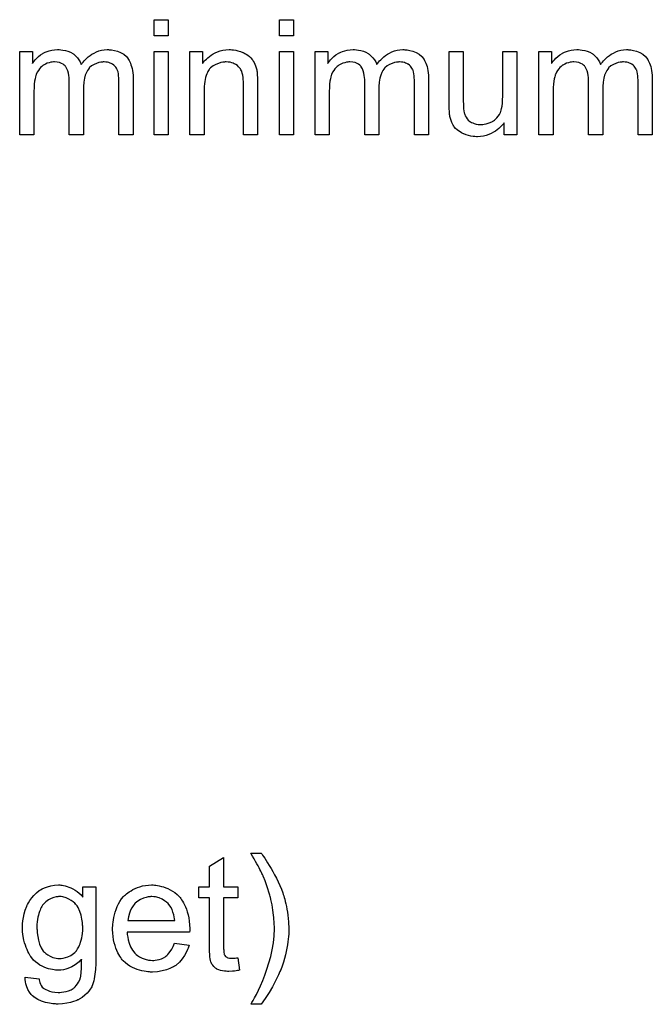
# Model space of a CAD drawing. Extents: x -1.5 to 9, y -3 to 5.
# Tile 366 of 368: x 7.595 to 8.035, y 3.262 to 3.946. Entities that reach past the tile are written whole.
import ezdxf

# ---------------------------------------------------------------- set-up
doc = ezdxf.new("R2010")
doc.units = 0
doc.layers.add('qfn16-30-34-a_mechanical_19', color=1, linetype='CONTINUOUS')

msp = doc.modelspace()

# ---------------------------------------------------------------- linework, layer by layer
at = {"layer": 'qfn16-30-34-a_mechanical_19', "color": 1}
for points in [[(7.698516, 3.934307), (7.688682, 3.934307), (7.688682, 3.94553), (7.698516, 3.94553), (7.698516, 3.934307)], [(7.785639, 3.934307), (7.775804, 3.934307), (7.775804, 3.94553), (7.785639, 3.94553), (7.785639, 3.934307)], [(7.657559, 3.924704), (7.658368, 3.924704), (7.659178, 3.924588), (7.661145, 3.924241), (7.663228, 3.923663), (7.665426, 3.922737), (7.667624, 3.92158), (7.669476, 3.91996), (7.669707, 3.919729), (7.67017, 3.919035), (7.67098, 3.917994), (7.671327, 3.917184), (7.67179, 3.916374), (7.672252, 3.915332), (7.6726, 3.914291), (7.673062, 3.913134), (7.673409, 3.911746), (7.673641, 3.910357), (7.673872, 3.908738), (7.674104, 3.907118), (7.674104, 3.905267), (7.674104, 3.865466), (7.664269, 3.865466), (7.664269, 3.901911), (7.664269, 3.902027), (7.664269, 3.902143), (7.664269, 3.902837), (7.664269, 3.903878), (7.664154, 3.905151), (7.664038, 3.906539), (7.663922, 3.907928), (7.663691, 3.909316), (7.663344, 3.910357), (7.663344, 3.910473), (7.663112, 3.91082), (7.662881, 3.911283), (7.662534, 3.911861), (7.662071, 3.912556), (7.661492, 3.91325), (7.660798, 3.913944), (7.659873, 3.914638), (7.659757, 3.914754), (7.65941, 3.91487), (7.658947, 3.915101), (7.658137, 3.915448), (7.657327, 3.915795), (7.656286, 3.916027), (7.655245, 3.916142), (7.653972, 3.916258), (7.653393, 3.916258), (7.652931, 3.916142), (7.651774, 3.916027), (7.650385, 3.915795), (7.648765, 3.915217), (7.64703, 3.914523), (7.645294, 3.913481), (7.643675, 3.912093), (7.643559, 3.911861), (7.643096, 3.911283), (7.642402, 3.910357), (7.641708, 3.908969), (7.640898, 3.907118), (7.640319, 3.904919), (7.639856, 3.902258), (7.639625, 3.899134), (7.639625, 3.865466), (7.629791, 3.865466), (7.629791, 3.903068), (7.629791, 3.903184), (7.629791, 3.903415), (7.629791, 3.903647), (7.629791, 3.90411), (7.629675, 3.905382), (7.629444, 3.906771), (7.629212, 3.90839), (7.628749, 3.91001), (7.628171, 3.911514), (7.627361, 3.912903), (7.627245, 3.913018), (7.626898, 3.913481), (7.62632, 3.913944), (7.62551, 3.914638), (7.624468, 3.915217), (7.62308, 3.915795), (7.62146, 3.916142), (7.619493, 3.916258), (7.618799, 3.916258), (7.617989, 3.916142), (7.617064, 3.916027), (7.615907, 3.91568), (7.614518, 3.915332), (7.613245, 3.914754), (7.611857, 3.91406), (7.611741, 3.913944), (7.611279, 3.913597), (7.6107, 3.913134), (7.60989, 3.91244), (7.60908, 3.911514), (7.60827, 3.910357), (7.607461, 3.909085), (7.606766, 3.907581), (7.606651, 3.907349), (7.606535, 3.906771), (7.606303, 3.905845), (7.605956, 3.904572), (7.605609, 3.902837), (7.605378, 3.900754), (7.605262, 3.898325), (7.605146, 3.895548), (7.605146, 3.865466), (7.595312, 3.865466), (7.595312, 3.923547), (7.604105, 3.923547), (7.604105, 3.915217), (7.604221, 3.915448), (7.604568, 3.915911), (7.605262, 3.916721), (7.606072, 3.917646), (7.607113, 3.918803), (7.608386, 3.91996), (7.609775, 3.921117), (7.611394, 3.922159), (7.611626, 3.922274), (7.612204, 3.922622), (7.61313, 3.922969), (7.614403, 3.923547), (7.615907, 3.92401), (7.617642, 3.924357), (7.619609, 3.924704), (7.621692, 3.92482), (7.622733, 3.92482), (7.624006, 3.924704), (7.625394, 3.924473), (7.62713, 3.924126), (7.628865, 3.923663), (7.6306, 3.922969), (7.63222, 3.922043), (7.632452, 3.921927), (7.632914, 3.92158), (7.633609, 3.921002), (7.634534, 3.920076), (7.63546, 3.919035), (7.636501, 3.917762), (7.637427, 3.916258), (7.638121, 3.914523), (7.638237, 3.914638), (7.638468, 3.914985), (7.638815, 3.915448), (7.639394, 3.916142), (7.640088, 3.916952), (7.640898, 3.917762), (7.641823, 3.918688), (7.64298, 3.919729), (7.644253, 3.920655), (7.645526, 3.92158), (7.64703, 3.92239), (7.64865, 3.9232), (7.650385, 3.923894), (7.652236, 3.924357), (7.654088, 3.924704), (7.65617, 3.92482), (7.65698, 3.92482), (7.657559, 3.924704)], [(7.698516, 3.865466), (7.688682, 3.865466), (7.688682, 3.923547), (7.698516, 3.923547), (7.698516, 3.865466)], [(7.742598, 3.924704), (7.743871, 3.924588), (7.745375, 3.924357), (7.746995, 3.92401), (7.74873, 3.923547), (7.75035, 3.922853), (7.750581, 3.922737), (7.751044, 3.922506), (7.751854, 3.922159), (7.75278, 3.92158), (7.753937, 3.920886), (7.754978, 3.91996), (7.756019, 3.919035), (7.756945, 3.917878), (7.757061, 3.917762), (7.757292, 3.917299), (7.757639, 3.916721), (7.758218, 3.915911), (7.75868, 3.914754), (7.759143, 3.913597), (7.759722, 3.912209), (7.760069, 3.910704), (7.760069, 3.910589), (7.760185, 3.910126), (7.7603, 3.909432), (7.760416, 3.908506), (7.760416, 3.907118), (7.760532, 3.905498), (7.760647, 3.903531), (7.760647, 3.901101), (7.760647, 3.865466), (7.750813, 3.865466), (7.750813, 3.900639), (7.750813, 3.900754), (7.750813, 3.90087), (7.750813, 3.90168), (7.750813, 3.902721), (7.750697, 3.903994), (7.750581, 3.905498), (7.75035, 3.907002), (7.750003, 3.90839), (7.749656, 3.909663), (7.749656, 3.909779), (7.749424, 3.910126), (7.749077, 3.910704), (7.74873, 3.911399), (7.748152, 3.912093), (7.747458, 3.912903), (7.746532, 3.913713), (7.745491, 3.914407), (7.745375, 3.914523), (7.745028, 3.914754), (7.744334, 3.914985), (7.743524, 3.915332), (7.742598, 3.91568), (7.741441, 3.916027), (7.740053, 3.916142), (7.738664, 3.916258), (7.738086, 3.916258), (7.737623, 3.916142), (7.736466, 3.916027), (7.734962, 3.915795), (7.733342, 3.915217), (7.731491, 3.914523), (7.72964, 3.913597), (7.727904, 3.912209), (7.727673, 3.911977), (7.72721, 3.911399), (7.726863, 3.910936), (7.726516, 3.910357), (7.726053, 3.909663), (7.725706, 3.908853), (7.725243, 3.907928), (7.72478, 3.906771), (7.724433, 3.905498), (7.724086, 3.90411), (7.723855, 3.902605), (7.723623, 3.900986), (7.723392, 3.899019), (7.723392, 3.897052), (7.723392, 3.865466), (7.713557, 3.865466), (7.713557, 3.923547), (7.722351, 3.923547), (7.722351, 3.915217), (7.722466, 3.915332), (7.722698, 3.91568), (7.723045, 3.916142), (7.723508, 3.916721), (7.724202, 3.917415), (7.725012, 3.918225), (7.725937, 3.919151), (7.727094, 3.920076), (7.728251, 3.920886), (7.72964, 3.921812), (7.731144, 3.922622), (7.732764, 3.923316), (7.734615, 3.923894), (7.736466, 3.924357), (7.738549, 3.924704), (7.740747, 3.92482), (7.741672, 3.92482), (7.742598, 3.924704)], [(7.785639, 3.865466), (7.775804, 3.865466), (7.775804, 3.923547), (7.785639, 3.923547), (7.785639, 3.865466)], [(7.86281, 3.924704), (7.86362, 3.924704), (7.86443, 3.924588), (7.866397, 3.924241), (7.86848, 3.923663), (7.870678, 3.922737), (7.872876, 3.92158), (7.874727, 3.91996), (7.874959, 3.919729), (7.875422, 3.919035), (7.876232, 3.917994), (7.876579, 3.917184), (7.877042, 3.916374), (7.877504, 3.915332), (7.877851, 3.914291), (7.878314, 3.913134), (7.878661, 3.911746), (7.878893, 3.910357), (7.879124, 3.908738), (7.879355, 3.907118), (7.879355, 3.905267), (7.879355, 3.865466), (7.869521, 3.865466), (7.869521, 3.901911), (7.869521, 3.902027), (7.869521, 3.902143), (7.869521, 3.902837), (7.869521, 3.903878), (7.869405, 3.905151), (7.86929, 3.906539), (7.869174, 3.907928), (7.868943, 3.909316), (7.868595, 3.910357), (7.868595, 3.910473), (7.868364, 3.91082), (7.868133, 3.911283), (7.867785, 3.911861), (7.867323, 3.912556), (7.866744, 3.91325), (7.86605, 3.913944), (7.865124, 3.914638), (7.865009, 3.914754), (7.864662, 3.91487), (7.864199, 3.915101), (7.863389, 3.915448), (7.862579, 3.915795), (7.861538, 3.916027), (7.860496, 3.916142), (7.859224, 3.916258), (7.858645, 3.916258), (7.858182, 3.916142), (7.857025, 3.916027), (7.855637, 3.915795), (7.854017, 3.915217), (7.852282, 3.914523), (7.850546, 3.913481), (7.848926, 3.912093), (7.848811, 3.911861), (7.848348, 3.911283), (7.847654, 3.910357), (7.846959, 3.908969), (7.84615, 3.907118), (7.845571, 3.904919), (7.845108, 3.902258), (7.844877, 3.899134), (7.844877, 3.865466), (7.835042, 3.865466), (7.835042, 3.903068), (7.835042, 3.903184), (7.835042, 3.903415), (7.835042, 3.903647), (7.835042, 3.90411), (7.834927, 3.905382), (7.834695, 3.906771), (7.834464, 3.90839), (7.834001, 3.91001), (7.833423, 3.911514), (7.832613, 3.912903), (7.832497, 3.913018), (7.83215, 3.913481), (7.831571, 3.913944), (7.830761, 3.914638), (7.82972, 3.915217), (7.828332, 3.915795), (7.826712, 3.916142), (7.824745, 3.916258), (7.824051, 3.916258), (7.823241, 3.916142), (7.822315, 3.916027), (7.821158, 3.91568), (7.81977, 3.915332), (7.818497, 3.914754), (7.817109, 3.91406), (7.816993, 3.913944), (7.81653, 3.913597), (7.815952, 3.913134), (7.815142, 3.91244), (7.814332, 3.911514), (7.813522, 3.910357), (7.812712, 3.909085), (7.812018, 3.907581), (7.811902, 3.907349), (7.811787, 3.906771), (7.811555, 3.905845), (7.811208, 3.904572), (7.810861, 3.902837), (7.81063, 3.900754), (7.810514, 3.898325), (7.810398, 3.895548), (7.810398, 3.865466), (7.800564, 3.865466), (7.800564, 3.923547), (7.809357, 3.923547), (7.809357, 3.915217), (7.809473, 3.915448), (7.80982, 3.915911), (7.810514, 3.916721), (7.811324, 3.917646), (7.812365, 3.918803), (7.813638, 3.91996), (7.815026, 3.921117), (7.816646, 3.922159), (7.816877, 3.922274), (7.817456, 3.922622), (7.818382, 3.922969), (7.819654, 3.923547), (7.821158, 3.92401), (7.822894, 3.924357), (7.824861, 3.924704), (7.826943, 3.92482), (7.827985, 3.92482), (7.829257, 3.924704), (7.830646, 3.924473), (7.832381, 3.924126), (7.834117, 3.923663), (7.835852, 3.922969), (7.837472, 3.922043), (7.837703, 3.921927), (7.838166, 3.92158), (7.83886, 3.921002), (7.839786, 3.920076), (7.840712, 3.919035), (7.841753, 3.917762), (7.842679, 3.916258), (7.843373, 3.914523), (7.843489, 3.914638), (7.84372, 3.914985), (7.844067, 3.915448), (7.844645, 3.916142), (7.84534, 3.916952), (7.84615, 3.917762), (7.847075, 3.918688), (7.848232, 3.919729), (7.849505, 3.920655), (7.850778, 3.92158), (7.852282, 3.92239), (7.853901, 3.9232), (7.855637, 3.923894), (7.857488, 3.924357), (7.859339, 3.924704), (7.861422, 3.92482), (7.862232, 3.92482), (7.86281, 3.924704)], [(7.940792, 3.865466), (7.931999, 3.865466), (7.931999, 3.873912), (7.931883, 3.873796), (7.931652, 3.873449), (7.931305, 3.872986), (7.930726, 3.872408), (7.930032, 3.871713), (7.929222, 3.870788), (7.928297, 3.869978), (7.92714, 3.869052), (7.925867, 3.868127), (7.924479, 3.867317), (7.922974, 3.866507), (7.921355, 3.865697), (7.919503, 3.865119), (7.917652, 3.864656), (7.91557, 3.864309), (7.913487, 3.864193), (7.912677, 3.864193), (7.911636, 3.864309), (7.910363, 3.864424), (7.908859, 3.864656), (7.907239, 3.865003), (7.905619, 3.865466), (7.903884, 3.86616), (7.903653, 3.866276), (7.90319, 3.866507), (7.90238, 3.86697), (7.901454, 3.867548), (7.900297, 3.868242), (7.899256, 3.869052), (7.898215, 3.869978), (7.897289, 3.871019), (7.897173, 3.871135), (7.896942, 3.871598), (7.896595, 3.872176), (7.896132, 3.873102), (7.895553, 3.874143), (7.895091, 3.875416), (7.894628, 3.876804), (7.894281, 3.878308), (7.894281, 3.878424), (7.894165, 3.878887), (7.894049, 3.879581), (7.894049, 3.880507), (7.893934, 3.881895), (7.893818, 3.883399), (7.893702, 3.885366), (7.893702, 3.887564), (7.893702, 3.923547), (7.903537, 3.923547), (7.903537, 3.891267), (7.903537, 3.891151), (7.903537, 3.89092), (7.903537, 3.890573), (7.903537, 3.889994), (7.903537, 3.888721), (7.903653, 3.887102), (7.903653, 3.885366), (7.903768, 3.883631), (7.903884, 3.882126), (7.904115, 3.880854), (7.904115, 3.880738), (7.904347, 3.880275), (7.904578, 3.879581), (7.904925, 3.878655), (7.905504, 3.87773), (7.906198, 3.876689), (7.907008, 3.875763), (7.908049, 3.874837), (7.908165, 3.874722), (7.908628, 3.87449), (7.909206, 3.874143), (7.910132, 3.873796), (7.911173, 3.873333), (7.912446, 3.872986), (7.913834, 3.872755), (7.915454, 3.872639), (7.916264, 3.872639), (7.917074, 3.872755), (7.918115, 3.87287), (7.919388, 3.873218), (7.920776, 3.873565), (7.92228, 3.874143), (7.923784, 3.874837), (7.924016, 3.874953), (7.924479, 3.8753), (7.925173, 3.875763), (7.925983, 3.876457), (7.926908, 3.877383), (7.927834, 3.878424), (7.928644, 3.879581), (7.929338, 3.88097), (7.929454, 3.881201), (7.929569, 3.881664), (7.929801, 3.882589), (7.930148, 3.883862), (7.930495, 3.885482), (7.930726, 3.887449), (7.930842, 3.889763), (7.930958, 3.892424), (7.930958, 3.923547), (7.940792, 3.923547), (7.940792, 3.865466)], [(8.018311, 3.924704), (8.019121, 3.924704), (8.019931, 3.924588), (8.021898, 3.924241), (8.02398, 3.923663), (8.026179, 3.922737), (8.028377, 3.92158), (8.030228, 3.919961), (8.03046, 3.919729), (8.030922, 3.919035), (8.031732, 3.917994), (8.032079, 3.917184), (8.032542, 3.916374), (8.033005, 3.915332), (8.033352, 3.914291), (8.033815, 3.913134), (8.034162, 3.911746), (8.034394, 3.910357), (8.034625, 3.908738), (8.034856, 3.907118), (8.034856, 3.905267), (8.034856, 3.865466), (8.025022, 3.865466), (8.025022, 3.901911), (8.025022, 3.902027), (8.025022, 3.902143), (8.025022, 3.902837), (8.025022, 3.903878), (8.024906, 3.905151), (8.02479, 3.906539), (8.024675, 3.907928), (8.024443, 3.909316), (8.024096, 3.910357), (8.024096, 3.910473), (8.023865, 3.91082), (8.023633, 3.911283), (8.023286, 3.911861), (8.022824, 3.912556), (8.022245, 3.91325), (8.021551, 3.913944), (8.020625, 3.914638), (8.02051, 3.914754), (8.020162, 3.91487), (8.0197, 3.915101), (8.01889, 3.915448), (8.01808, 3.915795), (8.017038, 3.916027), (8.015997, 3.916142), (8.014725, 3.916258), (8.014146, 3.916258), (8.013683, 3.916142), (8.012526, 3.916027), (8.011138, 3.915795), (8.009518, 3.915217), (8.007783, 3.914523), (8.006047, 3.913481), (8.004427, 3.912093), (8.004311, 3.911861), (8.003849, 3.911283), (8.003154, 3.910357), (8.00246, 3.908969), (8.00165, 3.907118), (8.001072, 3.904919), (8.000609, 3.902258), (8.000378, 3.899135), (8.000378, 3.865466), (7.990543, 3.865466), (7.990543, 3.903068), (7.990543, 3.903184), (7.990543, 3.903415), (7.990543, 3.903647), (7.990543, 3.90411), (7.990427, 3.905382), (7.990196, 3.906771), (7.989965, 3.90839), (7.989502, 3.91001), (7.988923, 3.911514), (7.988114, 3.912903), (7.987998, 3.913019), (7.987651, 3.913481), (7.987072, 3.913944), (7.986262, 3.914638), (7.985221, 3.915217), (7.983833, 3.915795), (7.982213, 3.916142), (7.980246, 3.916258), (7.979552, 3.916258), (7.978742, 3.916142), (7.977816, 3.916027), (7.976659, 3.91568), (7.975271, 3.915332), (7.973998, 3.914754), (7.97261, 3.91406), (7.972494, 3.913944), (7.972031, 3.913597), (7.971453, 3.913134), (7.970643, 3.91244), (7.969833, 3.911514), (7.969023, 3.910357), (7.968213, 3.909085), (7.967519, 3.907581), (7.967403, 3.907349), (7.967288, 3.906771), (7.967056, 3.905845), (7.966709, 3.904572), (7.966362, 3.902837), (7.966131, 3.900754), (7.966015, 3.898325), (7.965899, 3.895548), (7.965899, 3.865466), (7.956065, 3.865466), (7.956065, 3.923547), (7.964858, 3.923547), (7.964858, 3.915217), (7.964974, 3.915448), (7.965321, 3.915911), (7.966015, 3.916721), (7.966825, 3.917646), (7.967866, 3.918803), (7.969139, 3.919961), (7.970527, 3.921117), (7.972147, 3.922159), (7.972378, 3.922274), (7.972957, 3.922622), (7.973882, 3.922969), (7.975155, 3.923547), (7.976659, 3.92401), (7.978395, 3.924357), (7.980362, 3.924704), (7.982444, 3.92482), (7.983485, 3.92482), (7.984758, 3.924704), (7.986147, 3.924473), (7.987882, 3.924126), (7.989618, 3.923663), (7.991353, 3.922969), (7.992973, 3.922043), (7.993204, 3.921927), (7.993667, 3.92158), (7.994361, 3.921002), (7.995287, 3.920076), (7.996212, 3.919035), (7.997254, 3.917762), (7.998179, 3.916258), (7.998874, 3.914523), (7.998989, 3.914638), (7.999221, 3.914985), (7.999568, 3.915448), (8.000146, 3.916142), (8.000841, 3.916952), (8.00165, 3.917762), (8.002576, 3.918688), (8.003733, 3.919729), (8.005006, 3.920655), (8.006278, 3.92158), (8.007783, 3.92239), (8.009402, 3.9232), (8.011138, 3.923894), (8.012989, 3.924357), (8.01484, 3.924704), (8.016923, 3.92482), (8.017733, 3.92482), (8.018311, 3.924704)], [(7.763193, 3.366683), (7.76354, 3.36622), (7.764003, 3.36541), (7.764697, 3.364485), (7.765622, 3.363212), (7.766548, 3.361708), (7.767589, 3.360088), (7.768746, 3.358237), (7.770019, 3.356154), (7.771176, 3.353956), (7.772449, 3.351758), (7.773721, 3.349328), (7.776035, 3.344353), (7.777192, 3.341692), (7.778118, 3.339146), (7.778118, 3.339031), (7.778349, 3.338568), (7.778465, 3.337989), (7.778812, 3.337064), (7.779159, 3.336022), (7.779506, 3.33475), (7.779854, 3.333246), (7.780316, 3.331626), (7.780663, 3.329775), (7.781011, 3.327808), (7.781358, 3.325841), (7.781705, 3.323642), (7.782167, 3.319015), (7.782399, 3.314271), (7.782399, 3.314155), (7.782399, 3.313577), (7.782399, 3.312767), (7.782283, 3.311725), (7.782283, 3.310453), (7.782052, 3.308833), (7.781936, 3.307097), (7.781705, 3.305131), (7.781358, 3.303048), (7.781011, 3.300734), (7.779969, 3.29599), (7.779391, 3.293445), (7.778581, 3.290899), (7.777771, 3.288238), (7.77673, 3.285693), (7.776614, 3.285577), (7.776498, 3.285114), (7.776151, 3.28442), (7.775688, 3.283379), (7.775225, 3.282222), (7.774531, 3.280834), (7.773721, 3.279329), (7.772912, 3.277594), (7.771986, 3.275743), (7.770945, 3.273892), (7.768631, 3.269842), (7.76597, 3.265677), (7.763077, 3.261743), (7.756019, 3.261743), (7.756019, 3.261859), (7.756251, 3.26209), (7.756482, 3.262437), (7.756713, 3.2629), (7.757061, 3.263594), (7.757523, 3.264288), (7.757986, 3.265214), (7.758565, 3.266255), (7.759837, 3.268569), (7.761226, 3.271462), (7.762614, 3.274586), (7.764234, 3.278172), (7.765738, 3.28199), (7.767127, 3.28604), (7.768515, 3.290437), (7.769788, 3.294949), (7.770829, 3.299577), (7.771639, 3.304436), (7.772102, 3.309296), (7.772333, 3.314271), (7.772333, 3.314387), (7.772333, 3.314734), (7.772333, 3.315312), (7.772333, 3.316006), (7.772217, 3.316932), (7.772217, 3.318089), (7.772102, 3.319246), (7.771986, 3.320634), (7.77187, 3.322138), (7.771755, 3.323758), (7.771292, 3.327113), (7.770713, 3.330816), (7.769903, 3.334634), (7.769903, 3.33475), (7.769788, 3.334981), (7.769672, 3.335444), (7.769556, 3.336022), (7.769325, 3.336717), (7.769093, 3.337642), (7.768515, 3.339725), (7.767821, 3.342039), (7.766895, 3.3447), (7.765854, 3.347592), (7.764697, 3.350369), (7.764697, 3.350485), (7.764581, 3.350601), (7.764465, 3.350948), (7.764234, 3.351295), (7.764003, 3.351873), (7.763655, 3.352568), (7.763308, 3.353262), (7.762846, 3.354303), (7.762267, 3.355344), (7.761689, 3.356501), (7.760994, 3.35789), (7.760185, 3.359394), (7.759259, 3.361014), (7.758333, 3.362749), (7.757176, 3.364716), (7.756019, 3.366799), (7.763077, 3.366799), (7.763193, 3.366683)], [(7.736929, 3.343427), (7.746879, 3.343427), (7.746879, 3.335791), (7.736929, 3.335791), (7.736929, 3.30166), (7.736929, 3.301428), (7.736929, 3.300965), (7.736929, 3.300271), (7.737044, 3.299461), (7.73716, 3.29761), (7.737276, 3.2968), (7.737392, 3.296222), (7.737507, 3.29599), (7.737854, 3.295527), (7.738317, 3.294949), (7.739127, 3.29437), (7.739359, 3.294255), (7.739937, 3.294023), (7.740978, 3.293792), (7.742482, 3.293676), (7.743639, 3.293676), (7.744218, 3.293792), (7.745028, 3.293792), (7.745953, 3.293908), (7.746879, 3.294023), (7.748152, 3.285346), (7.74792, 3.285346), (7.747458, 3.28523), (7.746648, 3.285114), (7.745606, 3.284999), (7.744449, 3.284767), (7.743177, 3.284652), (7.740631, 3.284536), (7.739706, 3.284536), (7.73878, 3.284652), (7.737623, 3.284767), (7.736235, 3.284883), (7.734846, 3.28523), (7.733574, 3.285577), (7.732301, 3.286156), (7.732185, 3.286271), (7.731838, 3.286503), (7.731375, 3.28685), (7.730681, 3.287428), (7.730102, 3.288007), (7.729408, 3.288817), (7.728714, 3.289627), (7.728251, 3.290668), (7.728251, 3.290784), (7.72802, 3.291247), (7.727904, 3.292056), (7.727673, 3.293213), (7.727441, 3.294718), (7.727326, 3.295643), (7.727326, 3.296684), (7.72721, 3.297957), (7.727094, 3.29923), (7.727094, 3.300618), (7.727094, 3.302238), (7.727094, 3.335791), (7.719805, 3.335791), (7.719805, 3.343427), (7.727094, 3.343427), (7.727094, 3.357774), (7.736929, 3.363675), (7.736929, 3.343427)], [(7.624006, 3.344584), (7.624815, 3.344468), (7.625857, 3.344237), (7.627014, 3.344006), (7.628287, 3.343659), (7.629559, 3.343196), (7.630948, 3.342617), (7.632336, 3.341923), (7.63384, 3.341113), (7.635229, 3.340188), (7.636617, 3.339031), (7.638005, 3.337758), (7.639278, 3.336254), (7.639278, 3.343427), (7.648303, 3.343427), (7.648303, 3.293213), (7.648303, 3.293098), (7.648303, 3.292635), (7.648303, 3.291941), (7.648303, 3.291015), (7.648187, 3.289974), (7.648187, 3.288701), (7.648071, 3.287313), (7.647956, 3.285809), (7.647608, 3.282685), (7.647146, 3.279445), (7.646798, 3.277941), (7.646451, 3.276553), (7.645989, 3.27528), (7.645526, 3.274123), (7.645526, 3.274007), (7.64541, 3.273892), (7.644947, 3.273197), (7.644369, 3.272156), (7.643443, 3.270883), (7.642171, 3.269495), (7.640666, 3.267991), (7.638815, 3.266487), (7.636733, 3.265214), (7.636617, 3.265214), (7.636501, 3.265098), (7.636154, 3.264867), (7.635691, 3.264751), (7.635113, 3.264404), (7.634419, 3.264173), (7.632683, 3.263594), (7.6306, 3.2629), (7.628055, 3.262437), (7.625163, 3.261974), (7.622039, 3.261859), (7.620997, 3.261859), (7.620303, 3.261974), (7.619378, 3.261974), (7.618452, 3.26209), (7.617295, 3.262206), (7.616022, 3.262437), (7.613361, 3.263016), (7.610584, 3.263826), (7.607808, 3.264983), (7.605262, 3.266602), (7.605146, 3.266718), (7.605031, 3.266834), (7.604221, 3.267528), (7.603295, 3.268569), (7.602138, 3.270073), (7.600981, 3.27204), (7.59994, 3.27447), (7.599593, 3.275858), (7.599361, 3.277363), (7.59913, 3.278867), (7.59913, 3.280602), (7.608733, 3.279329), (7.608733, 3.279098), (7.608849, 3.278635), (7.60908, 3.277825), (7.609312, 3.276784), (7.609775, 3.275743), (7.610353, 3.274701), (7.611047, 3.27366), (7.611973, 3.27285), (7.612204, 3.272735), (7.612667, 3.272387), (7.613477, 3.271925), (7.614634, 3.271462), (7.616022, 3.270883), (7.617758, 3.270421), (7.61984, 3.270073), (7.622039, 3.269958), (7.623196, 3.269958), (7.624353, 3.270073), (7.625972, 3.270305), (7.627592, 3.270652), (7.629328, 3.271115), (7.631063, 3.271809), (7.632567, 3.272735), (7.632683, 3.27285), (7.633146, 3.273197), (7.63384, 3.273892), (7.63465, 3.274701), (7.63546, 3.275858), (7.63627, 3.277131), (7.63708, 3.278635), (7.637658, 3.280371), (7.637658, 3.280486), (7.637774, 3.280949), (7.63789, 3.281875), (7.638005, 3.283032), (7.638121, 3.283842), (7.638121, 3.284767), (7.638237, 3.285809), (7.638237, 3.286966), (7.638237, 3.288238), (7.638352, 3.289742), (7.638352, 3.291247), (7.638352, 3.292982), (7.638237, 3.292866), (7.638005, 3.292635), (7.637658, 3.292288), (7.637195, 3.291825), (7.636617, 3.291247), (7.635807, 3.290552), (7.634881, 3.289858), (7.633956, 3.289164), (7.631526, 3.287776), (7.628865, 3.286503), (7.627361, 3.28604), (7.625741, 3.285693), (7.624006, 3.285461), (7.62227, 3.285346), (7.621692, 3.285346), (7.621113, 3.285461), (7.620303, 3.285461), (7.619262, 3.285577), (7.618105, 3.285809), (7.616832, 3.28604), (7.615444, 3.286387), (7.61394, 3.28685), (7.612436, 3.287428), (7.610931, 3.288123), (7.609312, 3.288932), (7.607808, 3.289974), (7.606303, 3.291131), (7.604915, 3.292403), (7.603642, 3.293908), (7.603527, 3.294023), (7.603411, 3.294255), (7.603064, 3.294833), (7.602601, 3.295412), (7.602138, 3.296337), (7.60156, 3.297263), (7.600981, 3.29842), (7.600403, 3.299808), (7.599824, 3.301197), (7.599246, 3.302816), (7.598667, 3.304436), (7.598204, 3.306287), (7.597395, 3.310221), (7.597279, 3.31242), (7.597163, 3.314618), (7.597163, 3.314734), (7.597163, 3.314965), (7.597163, 3.315428), (7.597163, 3.316006), (7.597279, 3.316816), (7.597279, 3.317626), (7.59751, 3.319709), (7.597857, 3.322023), (7.598436, 3.324568), (7.59913, 3.327229), (7.600171, 3.32989), (7.600171, 3.330006), (7.600287, 3.330237), (7.600519, 3.330584), (7.60075, 3.331047), (7.601444, 3.33232), (7.60237, 3.33394), (7.603642, 3.335675), (7.605146, 3.337411), (7.606882, 3.339262), (7.608849, 3.340766), (7.608965, 3.340766), (7.60908, 3.340882), (7.609427, 3.341113), (7.60989, 3.341345), (7.611047, 3.342039), (7.612667, 3.342733), (7.614634, 3.343427), (7.616948, 3.344121), (7.619493, 3.344584), (7.62227, 3.3447), (7.623311, 3.3447), (7.624006, 3.344584)], [(7.688913, 3.344584), (7.689839, 3.344468), (7.690996, 3.344237), (7.692269, 3.344006), (7.693773, 3.343659), (7.695161, 3.343311), (7.696781, 3.342733), (7.698285, 3.342155), (7.699905, 3.341345), (7.701525, 3.340419), (7.703144, 3.339378), (7.704649, 3.338105), (7.706037, 3.336717), (7.706153, 3.336601), (7.706384, 3.336369), (7.706731, 3.335907), (7.707194, 3.335213), (7.707772, 3.334403), (7.708351, 3.333477), (7.709045, 3.33232), (7.709739, 3.330932), (7.710434, 3.329427), (7.711128, 3.327808), (7.711706, 3.325956), (7.712285, 3.32399), (7.712748, 3.321791), (7.713095, 3.319477), (7.713326, 3.317048), (7.713442, 3.314387), (7.713442, 3.314271), (7.713442, 3.313808), (7.713442, 3.312998), (7.713326, 3.311841), (7.669939, 3.311841), (7.669939, 3.311725), (7.669939, 3.311378), (7.670054, 3.310916), (7.670054, 3.310221), (7.67017, 3.309411), (7.670401, 3.308486), (7.670748, 3.306403), (7.671443, 3.304089), (7.672368, 3.301544), (7.673641, 3.29923), (7.675261, 3.297147), (7.675376, 3.297147), (7.675492, 3.296916), (7.676186, 3.296337), (7.677228, 3.295527), (7.678616, 3.294718), (7.680467, 3.293792), (7.68255, 3.292982), (7.684864, 3.292403), (7.686136, 3.292288), (7.687525, 3.292172), (7.68845, 3.292172), (7.689492, 3.292288), (7.690765, 3.292519), (7.692153, 3.292866), (7.693773, 3.293329), (7.695277, 3.294023), (7.696781, 3.294949), (7.696897, 3.295065), (7.697475, 3.295527), (7.698169, 3.296222), (7.698979, 3.297147), (7.699905, 3.29842), (7.700946, 3.30004), (7.701987, 3.301891), (7.702913, 3.304089), (7.713095, 3.302816), (7.713095, 3.302701), (7.712979, 3.302469), (7.712863, 3.302007), (7.712632, 3.301312), (7.712285, 3.300618), (7.711938, 3.299693), (7.711012, 3.297726), (7.709855, 3.295527), (7.708235, 3.293213), (7.706384, 3.291015), (7.70407, 3.288932), (7.703954, 3.288932), (7.703723, 3.288701), (7.703376, 3.28847), (7.702913, 3.288123), (7.702219, 3.287776), (7.701525, 3.287428), (7.700599, 3.286966), (7.699558, 3.286503), (7.698401, 3.28604), (7.697244, 3.285577), (7.694351, 3.284883), (7.691112, 3.284305), (7.687525, 3.284073), (7.686252, 3.284073), (7.685442, 3.284189), (7.684401, 3.284305), (7.683128, 3.284536), (7.68174, 3.284767), (7.680236, 3.284999), (7.676996, 3.285924), (7.675261, 3.286619), (7.673641, 3.287313), (7.671905, 3.288238), (7.670286, 3.28928), (7.668782, 3.290437), (7.667277, 3.291825), (7.667162, 3.291941), (7.66693, 3.292172), (7.666583, 3.292635), (7.66612, 3.293329), (7.665542, 3.294139), (7.664963, 3.295065), (7.664269, 3.296222), (7.663575, 3.297494), (7.662881, 3.298998), (7.662187, 3.300618), (7.661608, 3.302469), (7.66103, 3.304436), (7.660567, 3.306519), (7.66022, 3.308833), (7.659988, 3.311263), (7.659873, 3.313808), (7.659873, 3.313924), (7.659873, 3.314502), (7.659873, 3.315196), (7.659988, 3.316238), (7.660104, 3.31751), (7.66022, 3.318899), (7.660451, 3.320519), (7.660798, 3.322138), (7.661724, 3.325841), (7.662302, 3.327692), (7.662997, 3.329659), (7.663922, 3.33151), (7.664963, 3.333246), (7.66612, 3.334981), (7.667393, 3.336601), (7.667509, 3.336717), (7.66774, 3.336948), (7.668203, 3.337295), (7.668782, 3.337874), (7.669476, 3.338452), (7.670401, 3.339146), (7.671443, 3.339956), (7.672715, 3.34065), (7.673988, 3.34146), (7.675492, 3.342155), (7.677112, 3.342849), (7.678847, 3.343427), (7.680699, 3.344006), (7.682666, 3.344353), (7.684748, 3.344584), (7.686946, 3.3447), (7.688103, 3.3447), (7.688913, 3.344584)], [(7.624237, 3.336601), (7.622386, 3.336601), (7.621923, 3.336485), (7.62065, 3.336369), (7.619146, 3.335907), (7.617295, 3.335328), (7.615444, 3.334287), (7.613593, 3.333014), (7.612667, 3.332089), (7.611741, 3.331163), (7.611741, 3.331047), (7.61151, 3.330932), (7.611279, 3.330584), (7.611047, 3.330122), (7.6107, 3.329659), (7.610353, 3.328965), (7.60989, 3.328155), (7.609543, 3.327229), (7.60908, 3.326188), (7.608618, 3.324915), (7.60827, 3.323642), (7.607923, 3.322254), (7.607692, 3.320634), (7.607461, 3.319015), (7.607229, 3.317279), (7.607229, 3.315312), (7.607229, 3.315196), (7.607229, 3.314849), (7.607229, 3.314271), (7.607345, 3.313461), (7.607345, 3.312535), (7.607461, 3.311378), (7.607808, 3.308949), (7.608386, 3.306172), (7.60908, 3.303511), (7.610237, 3.30085), (7.610931, 3.299693), (7.611741, 3.298651), (7.611973, 3.29842), (7.612551, 3.297841), (7.613477, 3.297032), (7.614865, 3.296106), (7.616485, 3.295065), (7.618452, 3.294255), (7.62065, 3.293676), (7.621807, 3.293561), (7.62308, 3.293445), (7.623774, 3.293445), (7.624237, 3.293561), (7.62551, 3.293676), (7.62713, 3.294139), (7.628865, 3.294718), (7.630832, 3.295643), (7.632683, 3.296916), (7.633609, 3.297726), (7.634534, 3.298651), (7.634534, 3.298767), (7.634766, 3.298883), (7.634997, 3.29923), (7.635229, 3.299693), (7.635576, 3.300155), (7.636038, 3.30085), (7.636386, 3.30166), (7.636848, 3.302701), (7.637311, 3.303742), (7.637658, 3.304899), (7.638121, 3.306287), (7.638468, 3.307792), (7.638699, 3.309296), (7.638931, 3.311031), (7.639162, 3.312998), (7.639162, 3.314965), (7.639162, 3.315081), (7.639162, 3.315428), (7.639162, 3.316006), (7.639047, 3.3167), (7.639047, 3.317626), (7.638931, 3.318667), (7.638584, 3.320981), (7.638005, 3.323642), (7.637195, 3.326304), (7.636038, 3.328965), (7.635229, 3.330122), (7.634419, 3.331163), (7.634419, 3.331279), (7.634187, 3.331394), (7.633609, 3.331973), (7.632567, 3.332898), (7.631179, 3.33394), (7.629559, 3.334865), (7.627592, 3.335791), (7.625394, 3.336369), (7.624237, 3.336601)], [(7.687062, 3.336601), (7.686368, 3.336601), (7.685905, 3.336485), (7.684632, 3.336369), (7.683128, 3.336022), (7.681277, 3.335444), (7.67931, 3.334634), (7.677459, 3.333477), (7.675608, 3.331973), (7.675376, 3.331742), (7.674914, 3.331163), (7.674104, 3.330122), (7.673294, 3.328733), (7.672368, 3.327113), (7.671558, 3.325031), (7.670864, 3.322601), (7.670517, 3.31994), (7.703029, 3.31994), (7.703029, 3.320056), (7.703029, 3.320287), (7.702913, 3.320634), (7.702913, 3.321097), (7.702682, 3.322485), (7.702334, 3.32399), (7.701756, 3.325841), (7.701177, 3.327576), (7.700252, 3.329312), (7.699211, 3.330816), (7.699211, 3.330932), (7.698979, 3.331047), (7.698401, 3.331742), (7.697359, 3.332667), (7.695971, 3.333708), (7.694235, 3.33475), (7.692153, 3.335675), (7.689723, 3.336369), (7.68845, 3.336485), (7.687062, 3.336601)]]:
    msp.add_lwpolyline(points, dxfattribs=at)

doc.saveas('drawing.dxf')
